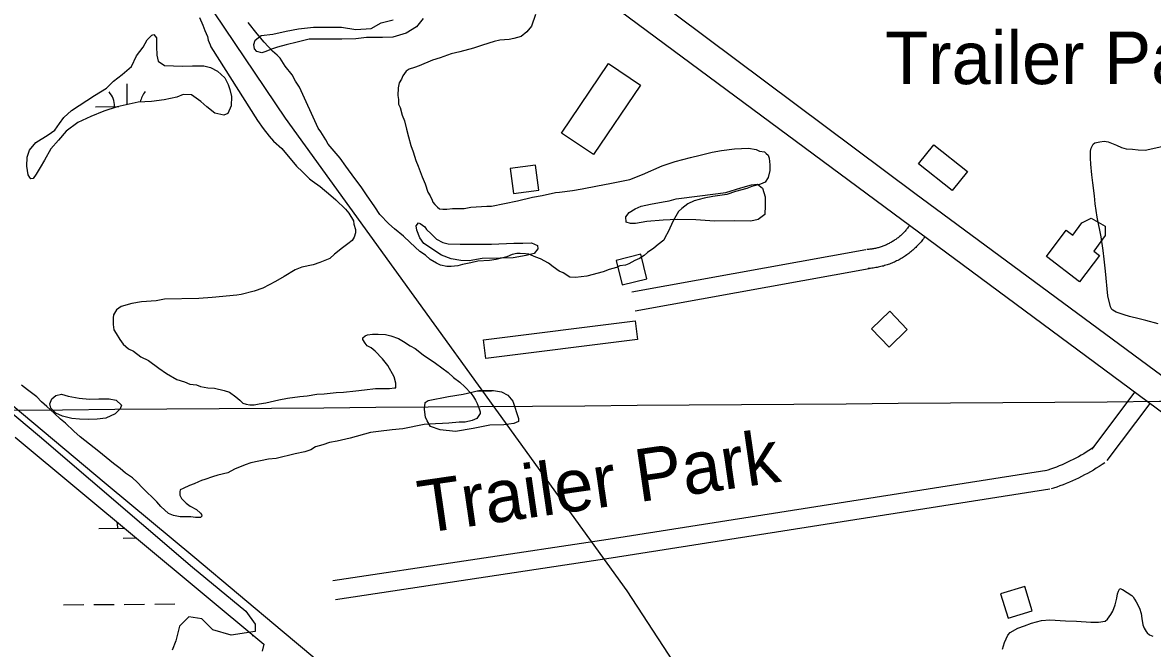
# Model space of a CAD drawing. Extents: x 3540316 to 3578335, y 553172 to 578787.
# Drawn here: x 3556853 to 3558635, y 564350 to 565337 of the extents above; entities that cross this region are included whole.
import ezdxf

# ---------------------------------------------------------------- set-up
doc = ezdxf.new("R2010")
doc.units = 0
for name, color, linetype in [('V-BLDG-OTLN', 7, 'Continuous'), ('V-GRID-MAJR', 7, 'Continuous'), ('V-RAIL-TRAK', 7, 'Continuous'), ('V-ROAD-CNTR', 7, 'Continuous'), ('V-SITE-OTLN-IDEN', 7, 'Continuous'), ('V-SITE-VEGE', 7, 'Continuous'), ('V-UTIL-LINE', 7, 'Continuous'), ('V-WETL-SWMP', 7, 'Continuous')]:
    doc.layers.add(name, color=color, linetype=linetype)

msp = doc.modelspace()

# ---------------------------------------------------------------- linework, layer by layer
at = {"layer": 'V-BLDG-OTLN'}
for points in [[(3557702.9, 565163), (3557776.9, 565272.9), (3557827.2, 565239), (3557753.1, 565129.2)], [(3558318.7, 565072.4), (3558266.1, 565114.5), (3558290.2, 565144.7), (3558342.9, 565102.6)], [(3557627.2, 565067.9), (3557666.9, 565073.2), (3557661.6, 565112.8), (3557621.9, 565107.5)], [(3558519.8, 564928.6), (3558467.5, 564968.3), (3558498.9, 565009.8), (3558509.1, 565002.3), (3558523.6, 565021.5), (3558538.1, 565029.1), (3558560.3, 565016.5), (3558560.3, 565001.7), (3558542.6, 564977.1), (3558551.3, 564970.1)], [(3557788.9, 564962.4), (3557798.6, 564923.6), (3557837.4, 564933.2), (3557827.7, 564972.1)], [(3558248.2, 564853.4), (3558220.4, 564882.2), (3558191.7, 564854.4), (3558219.5, 564825.6)], [(3557822.4, 564837.7), (3557583.5, 564807.6), (3557579.8, 564837.1), (3557818.7, 564867.2)], [(3558395.3, 564436.1), (3558407.1, 564397.9), (3558445.3, 564409.7), (3558433.5, 564447.9)]]:
    msp.add_lwpolyline(points, close=True, dxfattribs=at)
at = {"layer": 'V-GRID-MAJR'}
msp.add_spline([(3544475.4, 564634.2), (3549748.1, 564672.9), (3555020.8, 564712.4), (3560293.6, 564752.7), (3565566.3, 564793.7), (3570839, 564835.5), (3576111.7, 564878.1)], degree=3, dxfattribs=at)
at = {"layer": 'V-RAIL-TRAK'}
msp.add_lwpolyline([(3555122.2, 566169.6), (3555274.2, 566042.1), (3555305, 566016.3), (3555425.9, 565916.7), (3555549.9, 565812.3), (3555692.9, 565691.9), (3555859.2, 565553.6), (3555990.2, 565443.3), (3556133.1, 565324.9), (3556265.5, 565213.2), (3556392.5, 565107.3), (3556540.9, 564983), (3556682.3, 564864), (3556834.7, 564735.4), (3556984.6, 564610.1), (3557124.5, 564493.6), (3557262, 564378), (3557391, 564270.2)], dxfattribs=at)
at = {"layer": 'V-ROAD-CNTR'}
for points in [[(3553733.3, 568422.7), (3555559.6, 567083.2), (3556383.8, 566471.9), (3557080.8, 565950.2), (3558260.1, 565068.6), (3559929, 563836.4), (3560761.7, 563207.4)], [(3562447.9, 561906.3), (3561783.8, 562398.2), (3561237.9, 562795), (3560747.4, 563166.4), (3559829.5, 563849.1), (3558932.4, 564513), (3557712.7, 565416.8), (3556649.6, 566203.3), (3555719, 566897), (3553740.9, 568356)], [(3558251.4, 565017.1), (3558250.4, 565015.8), (3558249.6, 565014.6), (3558248.6, 565013.4), (3558247.7, 565012.1), (3558246.7, 565011), (3558245.7, 565009.8), (3558244.7, 565008.6), (3558243.7, 565007.5), (3558242.7, 565006.4), (3558241.6, 565005.3), (3558240.5, 565004.2), (3558239.4, 565003.2), (3558238.3, 565002.1), (3558237.2, 565001.1), (3558236, 565000.1), (3558234.8, 564999.1), (3558233.6, 564998.2), (3558232.4, 564997.3), (3558231.2, 564996.3), (3558229.9, 564995.4), (3558228.7, 564994.6), (3558227.4, 564993.7), (3558226.1, 564992.9), (3558224.8, 564992.1), (3558223.5, 564991.3), (3558222.2, 564990.5), (3558220.8, 564989.8), (3558219.5, 564989.1), (3558218.2, 564988.4), (3558216.7, 564987.7), (3558215.4, 564987.1), (3558214, 564986.5), (3558212.6, 564985.9), (3558211.1, 564985.3), (3558209.7, 564984.8), (3558208.3, 564984.3), (3558206.8, 564983.8), (3558205.3, 564983.3), (3558203.9, 564982.9), (3558202.4, 564982.4), (3558201, 564982), (3558199.5, 564981.7), (3558198, 564981.3), (3558196.5, 564981), (3558195, 564980.7), (3558193.5, 564980.5), (3558192, 564980.2), (3558190.5, 564980), (3558188.9, 564979.9), (3558187.4, 564979.7), (3558185.9, 564979.6), (3558184.4, 564979.5)], [(3558276, 564999.9), (3558274.8, 564998.3), (3558273.6, 564996.6), (3558272.4, 564995), (3558271.1, 564993.4), (3558269.8, 564991.8), (3558268.5, 564990.3), (3558267.1, 564988.7), (3558265.7, 564987.2), (3558264.3, 564985.7), (3558262.9, 564984.2), (3558261.5, 564982.8), (3558260, 564981.4), (3558258.5, 564979.9), (3558256.9, 564978.6), (3558255.4, 564977.3), (3558253.8, 564975.9), (3558252.2, 564974.6), (3558250.6, 564973.4), (3558248.9, 564972.1), (3558247.3, 564971), (3558245.6, 564969.8), (3558243.9, 564968.6), (3558242.2, 564967.5), (3558240.4, 564966.4), (3558238.7, 564965.4), (3558236.9, 564964.4), (3558235.1, 564963.4), (3558233.3, 564962.4), (3558231.4, 564961.5), (3558229.6, 564960.6), (3558227.8, 564959.8), (3558225.9, 564958.9), (3558223.9, 564958.1), (3558222.1, 564957.4), (3558220.1, 564956.6), (3558218.2, 564955.9), (3558216.3, 564955.3), (3558214.3, 564954.7), (3558212.3, 564954.1), (3558210.4, 564953.5), (3558208.4, 564953), (3558206.4, 564952.5), (3558204.4, 564952), (3558202.4, 564951.6), (3558200.4, 564951.2), (3558198.4, 564950.9), (3558196.3, 564950.6), (3558194.3, 564950.3), (3558192.3, 564950), (3558190.2, 564949.8), (3558188.2, 564949.7), (3558186.4, 564949.5)], [(3557813.9, 564912.5), (3558182.7, 564979.3)], [(3557819.2, 564883), (3558188.1, 564949.7)], [(3558606.7, 564754.5), (3558539.1, 564664.5)], [(3558630.7, 564736.4), (3558563.1, 564646.5)], [(3558542.5, 564667.8), (3558538.5, 564665.1), (3558534.5, 564662.5), (3558530.5, 564659.9), (3558526.4, 564657.3), (3558522.3, 564654.9), (3558518, 564652.6), (3558513.8, 564650.3), (3558509.6, 564648.1), (3558505.3, 564646), (3558501, 564643.9), (3558496.6, 564641.9), (3558492.2, 564640), (3558487.8, 564638.2), (3558483.3, 564636.4), (3558478.8, 564634.8), (3558474.3, 564633.2), (3558469.7, 564631.6), (3558466.1, 564630.5)], [(3558468.3, 564631), (3557776.6, 564522.1), (3557342, 564456.7)], [(3558559.6, 564643.1), (3558555.3, 564640.2), (3558550.8, 564637.2), (3558546.3, 564634.4), (3558541.8, 564631.6), (3558537.2, 564628.9), (3558532.6, 564626.3), (3558527.9, 564623.8), (3558523.1, 564621.3), (3558518.4, 564619), (3558513.6, 564616.7), (3558508.8, 564614.5), (3558503.9, 564612.4), (3558498.9, 564610.3), (3558494, 564608.4), (3558489, 564606.6), (3558484, 564604.8), (3558478.9, 564603.1), (3558475.1, 564601.9)], [(3558473, 564601.4), (3557781.2, 564492.4), (3557346.5, 564427.1)]]:
    msp.add_lwpolyline(points, dxfattribs=at)
at = {"layer": 'V-SITE-VEGE'}
for points in [[(3557131.8, 565345.5), (3557137.3, 565333.4), (3557140.4, 565325.1), (3557144.4, 565315.3), (3557145.2, 565310), (3557148.4, 565302.4), (3557149.9, 565299.4), (3557223.1, 565183.3)], [(3557662, 565350.3), (3557655.4, 565332), (3557647.9, 565322.7), (3557638.9, 565315.8), (3557627.5, 565312.6), (3557620, 565310.9), (3557605.5, 565310), (3557596.4, 565307.5), (3557578.2, 565302), (3557563.9, 565297.2), (3557542.6, 565291.6), (3557529, 565288.3), (3557511.6, 565282), (3557499.5, 565278), (3557478.3, 565269.3), (3557470.7, 565266.9), (3557462.4, 565263.8), (3557457.9, 565260.7), (3557452.7, 565253.7)], [(3557488, 564970.5), (3557479.5, 564976.5), (3557464.1, 564990.7), (3557453.3, 565000.4), (3557439.4, 565012.4), (3557430.2, 565019.9), (3557416.3, 565034.9), (3557408.5, 565046.9), (3557395.3, 565065.8), (3557386.7, 565078.6), (3557376.7, 565091.4), (3557362.7, 565110.9), (3557353.4, 565123.7), (3557334.8, 565145.5), (3557330.9, 565152.3), (3557323.1, 565165.1), (3557319.2, 565171.2), (3557289.4, 565235.4), (3557283.2, 565245.2), (3557277.7, 565255), (3557266.8, 565268.5), (3557259.1, 565281.4), (3557254.4, 565285.9), (3557246.7, 565292.6), (3557233.6, 565306.8), (3557222.7, 565319.6), (3557208.8, 565337.7)], [(3557452.7, 565253.7), (3557450.5, 565248.4), (3557446.8, 565242.2), (3557445.3, 565234.6), (3557444.8, 565222.4), (3557445.6, 565216.4), (3557445.7, 565208.8), (3557448.1, 565203.5), (3557451.3, 565191.3), (3557455.2, 565182.3), (3557458.5, 565169.4), (3557461.7, 565157.3), (3557464.9, 565143.6), (3557468.9, 565133.8), (3557472.9, 565120.1), (3557476.8, 565111.1), (3557483.1, 565094.4), (3557487.9, 565083.1)], [(3557223.1, 565183.3), (3557232.4, 565170.5), (3557241.7, 565158.5), (3557248.7, 565150.2), (3557261.8, 565139), (3557285, 565111.2), (3557294.3, 565102.2), (3557305.1, 565090.9), (3557309.7, 565087.9), (3557322, 565079), (3557338.9, 565064.8), (3557346.7, 565058.1), (3557362.1, 565043.1), (3557367.5, 565037.1), (3557374.5, 565025), (3557375.4, 565019.7), (3557377.8, 565011.3), (3557377.8, 565006), (3557375.7, 564999.1), (3557372.7, 564993.8), (3557365.9, 564988.4), (3557357.6, 564982.1), (3557344.9, 564972.1), (3557337.4, 564965.1), (3557321.5, 564958.8), (3557310.9, 564955.6), (3557293.4, 564951.5), (3557282.8, 564947.6), (3557265.5, 564936.7), (3557251.9, 564928.9), (3557231.5, 564918.7), (3557217.9, 564913.9), (3557197.4, 564908.3), (3557190.6, 564907.5), (3557151.9, 564903.9), (3557130.6, 564902), (3557076.6, 564901.2), (3557063.7, 564898.8), (3557040.1, 564896.9), (3557025, 564894.4), (3557008.3, 564889.6), (3557000.8, 564884.2), (3556996.3, 564876.5), (3556995.6, 564871.9), (3556995.8, 564861.3), (3556996.7, 564852.9), (3557000.6, 564846.9), (3557006, 564837.8), (3557011.4, 564830.3), (3557019.9, 564822.8), (3557027.6, 564819.1), (3557039.1, 564810.2), (3557051.4, 564804.3), (3557067.5, 564792.3), (3557079.8, 564784.1), (3557095.9, 564774.5), (3557108.2, 564770.9), (3557116.6, 564767.2), (3557127.2, 564765.8), (3557133.4, 564763.6), (3557144.8, 564761.5), (3557155.5, 564760.9), (3557170.7, 564757.3), (3557179.1, 564754.4), (3557189.1, 564746.9), (3557195.3, 564741.7), (3557199.9, 564737.2), (3557205.3, 564735.8), (3557211.4, 564734.3), (3557218.2, 564734.4), (3557225.8, 564736.1), (3557236.4, 564737.7), (3557256.9, 564742.6), (3557270.6, 564745.1), (3557290.3, 564747.6), (3557301.7, 564748.6), (3557316.9, 564751.1), (3557328.3, 564752), (3557347.3, 564753.8), (3557358.7, 564754.7), (3557378.4, 564756.5), (3557392.1, 564758.2), (3557409.5, 564760), (3557431.6, 564760.3), (3557439.2, 564761.2), (3557441.5, 564761.2), (3557441.4, 564768.8), (3557438.9, 564778.7), (3557428.8, 564796.8), (3557420.3, 564807.3), (3557408.7, 564819.3), (3557402.5, 564824.6), (3557396.4, 564827.5), (3557393.3, 564832), (3557389.4, 564837.3), (3557389.4, 564840.4), (3557393.1, 564843.5), (3557396.9, 564845), (3557404.5, 564845.9), (3557413.6, 564846), (3557425, 564845.4)], [(3558643.7, 564862.1), (3558624.3, 564867.4), (3558614.1, 564870), (3558598.8, 564873.7), (3558590.2, 564876.3), (3558584, 564878.4), (3558577.4, 564880.5), (3558572.3, 564883.6), (3558570.8, 564885.1), (3558568.8, 564889.2), (3558564.3, 564906.7), (3558561, 564945.5), (3558558.6, 564964.5), (3558557.2, 564977.8), (3558553.8, 564999.3), (3558547.9, 565030.5), (3558544.4, 565051.5), (3558543.5, 565064.3), (3558540.6, 565084.7), (3558539.2, 565097.5), (3558537.8, 565114.4), (3558537.3, 565123.6), (3558537.4, 565134.9), (3558538, 565139.5), (3558541.1, 565145.6), (3558544.1, 565147.6), (3558551.8, 565149.6), (3558558.5, 565150.6), (3558565.1, 565149.5), (3558577.9, 565144.3), (3558586, 565140.6), (3558593.2, 565138.5), (3558603.4, 565137.9), (3558612.1, 565136.9), (3558623.3, 565136.3), (3558673.5, 565147.1)], [(3557487.9, 565083.1), (3557491.8, 565070.2), (3557495.7, 565064.2), (3557498.9, 565057.4), (3557499.7, 565054.4), (3557502.8, 565050.6), (3557507.4, 565046.1), (3557510.5, 565043.9), (3557515.8, 565043.2), (3557521.9, 565043.3), (3557531, 565044.2), (3557549.3, 565044.4), (3557559.9, 565046.1), (3557585, 565048), (3557592.6, 565048.1), (3557633.5, 565056.3), (3557657, 565062), (3557672.2, 565064.5), (3557693.4, 565069.3), (3557699.5, 565070.2), (3557720, 565072.8), (3557735.2, 565075.3), (3557759.5, 565080.2), (3557779.2, 565083.5), (3557810.3, 565090), (3557830.7, 565098), (3557861.7, 565111.3), (3557882.1, 565118.5), (3557906.4, 565124.9), (3557921.6, 565128.2), (3557940.5, 565133), (3557954.9, 565135.5), (3557975.4, 565138.1), (3557986.8, 565139), (3557997.5, 565139.2), (3558009.7, 565137.1), (3558015, 565134.9), (3558022.7, 565133.4), (3558025.7, 565131.2), (3558028.8, 565128.2), (3558030.4, 565123.7), (3558031.3, 565113), (3558031.4, 565103.9), (3558028.6, 565093.2), (3558024.1, 565085.5), (3558016.5, 565082.4), (3558013.5, 565081.6), (3558002.9, 565079.1), (3557995.3, 565076), (3557977.2, 565071.2), (3557963.5, 565066.4), (3557941.5, 565063), (3557927.9, 565060.6), (3557911.9, 565056.5), (3557902.1, 565051.8), (3557892.3, 565044.1), (3557887.1, 565039.4), (3557878.9, 565024.9), (3557873.8, 565013.4), (3557870.8, 565007.2), (3557866.4, 564998.8), (3557864.2, 564994.2), (3557855.1, 564987.2), (3557848.4, 564981.8), (3557838.6, 564974.8), (3557833.3, 564970.2), (3557825.8, 564965.5), (3557818.2, 564962.4), (3557809.2, 564956.9), (3557803.9, 564954.6), (3557794.8, 564953.7), (3557789.5, 564951.3), (3557778.1, 564948.1), (3557768.3, 564944.1), (3557742.5, 564937.7), (3557725.1, 564935.2), (3557715.9, 564935.8), (3557705.2, 564942.5), (3557699, 564945.4), (3557689.8, 564952.1), (3557682.1, 564958.1), (3557669.9, 564964.8), (3557662.2, 564967.7), (3557651.5, 564972.1), (3557646.2, 564972.8), (3557637.8, 564973.4), (3557632.5, 564973.4), (3557624.9, 564971.7), (3557616.6, 564967.8), (3557599.9, 564963.8), (3557589.3, 564962.1), (3557571, 564961.1), (3557559.6, 564958.6), (3557546.7, 564956.1), (3557539.2, 564953.8), (3557528.5, 564952.8), (3557521.7, 564952.7), (3557511.8, 564954.9), (3557505.6, 564957.8), (3557495.7, 564963.8), (3557488, 564970.5)], [(3556576.7, 564938.5), (3556879.3, 564685.3), (3557120.7, 564478.6), (3557205.1, 564408.8), (3557219.6, 564388.4), (3557219.6, 564376.8), (3557181.8, 564370.9), (3557152.7, 564379.7), (3557135.3, 564397.1), (3557114.9, 564400), (3557100.4, 564385.5), (3557094.5, 564362.2), (3557088.7, 564347.7)], [(3557425, 564845.4), (3557433.4, 564843.3), (3557445.7, 564838.9), (3557453.4, 564834.4), (3557464.1, 564827.7), (3557471.8, 564823.3), (3557484.8, 564813.6), (3557504.1, 564800.2), (3557524, 564785.3), (3557532.5, 564777.8), (3557542.5, 564770.3), (3557550.2, 564762.8), (3557560.3, 564752.3), (3557564.2, 564747), (3557567.3, 564741.8), (3557569.6, 564736.5), (3557572.8, 564728.2), (3557574.4, 564723.6), (3557574.4, 564720.6), (3557569.2, 564712.9), (3557561.7, 564709.7), (3557551, 564707.3), (3557541.2, 564707.2), (3557525.2, 564705.4), (3557515.3, 564705.3), (3557503.9, 564704.3), (3557486.4, 564703.3), (3557452.3, 564696.7), (3557435.6, 564695), (3557414.3, 564692.4), (3557401.4, 564690.7), (3557369.6, 564681.8), (3557349.1, 564677), (3557337, 564675.3), (3557326.4, 564671.3), (3557315, 564668.1), (3557307.5, 564663.5), (3557297.7, 564660.3), (3557282.5, 564657), (3557252.9, 564649.7), (3557240.8, 564648.8), (3557212.7, 564643.1), (3557203.6, 564639.9), (3557187, 564632.8), (3557176.4, 564627.3), (3557160.5, 564623.3), (3557152.2, 564620.9), (3557140.1, 564616.9), (3557134.8, 564615.3), (3557130.2, 564613), (3557123.4, 564609.8), (3557115.9, 564607.4), (3557106, 564602.7), (3557101.5, 564600.4), (3557100.8, 564597.3), (3557100.9, 564592), (3557103.2, 564586.7), (3557110.9, 564579.2), (3557117.1, 564574.7), (3557127.1, 564569.6), (3557133.2, 564563.6), (3557134.8, 564561.3), (3557135.6, 564559), (3557133.3, 564556.7), (3557125.7, 564556.6), (3557118.1, 564558), (3557101.4, 564557.8), (3557090.7, 564559.9), (3557083, 564562.8), (3557070.7, 564574.1), (3557064.5, 564581.6), (3557042.1, 564603.3), (3557033.6, 564612.3), (3557025.9, 564619.1), (3557015.2, 564626.5), (3557006.7, 564634), (3556995.9, 564642.2), (3556972.8, 564660.9), (3556943.6, 564684), (3556933.6, 564693), (3556920.5, 564705.8), (3556912.8, 564711.7), (3556902.7, 564721.5), (3556896.6, 564726.7), (3556891.2, 564732), (3556882.7, 564739.4), (3556875, 564746.9), (3556860.4, 564758.1), (3556851.1, 564765.6)], [(3558398.1, 564349.1), (3558401.7, 564359.8), (3558406.9, 564371.1), (3558410.5, 564375.1), (3558422.4, 564382.2), (3558433.1, 564385.7), (3558443.9, 564390.2), (3558459.8, 564394.2), (3558473.1, 564395.1), (3558497.6, 564393.9), (3558515, 564393.2), (3558537.5, 564391.5), (3558549.7, 564391.5), (3558560.5, 564393.4), (3558564.1, 564396.5), (3558569.2, 564403.6), (3558572.3, 564409.2), (3558576, 564418.9), (3558578.6, 564429.6), (3558579.7, 564436.2), (3558581.3, 564440.3), (3558583.3, 564444.9), (3558587.4, 564443.3), (3558602.2, 564433.5), (3558604.2, 564431.4), (3558606.7, 564427.8), (3558609.3, 564423.7), (3558614.3, 564413.5), (3558616.8, 564405.3), (3558618.3, 564397.6), (3558619.7, 564387.4), (3558621.7, 564382.2), (3558624.8, 564377.1), (3558626.3, 564375), (3558630.3, 564371.4), (3558635.4, 564369.3)]]:
    msp.add_lwpolyline(points, dxfattribs=at)
at = {"layer": 'V-UTIL-LINE'}
msp.add_lwpolyline([(3556816.5, 565856.3), (3556994, 565592.3), (3557266.7, 565186.8), (3557806, 564441.3), (3558083.6, 564015.4), (3558195.9, 563848.2), (3558268.6, 563684.9), (3558431.4, 563180.5), (3558569.1, 562683.3), (3558604.4, 562493.8), (3558621.7, 562305), (3558625.4, 561749.8), (3558562.9, 561665.3), (3558537.9, 561566.9), (3558536.5, 561493.3), (3558661, 561375.2), (3559431.8, 560502.1), (3560274, 559559), (3560869.8, 558922.8), (3561068.9, 558704.1)], dxfattribs=at)
at = {"layer": 'V-WETL-SWMP'}
for p, q in [((3557017.9, 565208.2), (3557017.6, 565241.1)), ((3556967.9, 565204.7), (3557004.6, 565205)), ((3557569.9, 564756.6), (3557592.4, 564756.8)), ((3556973, 564539.5), (3557013.5, 564539.8)), ((3557011.2, 564524.4), (3557031.9, 564524.5)), ((3556917.1, 564419), (3556949.1, 564419.3)), ((3556965.1, 564419.4), (3556997.1, 564419.6)), ((3557013.1, 564419.7), (3557045.1, 564420)), ((3557061.1, 564420.1), (3557093.1, 564420.4)), ((3557214.8, 564370.6), (3557216.7, 564370.6))]:
    msp.add_line(p, q, dxfattribs=at)
for points in [[(3557484.6, 565344.2), (3557474.1, 565330.8), (3557457.6, 565320.8), (3557436.7, 565314.7), (3557420.6, 565314), (3557395.2, 565314.1), (3557378.2, 565311.9), (3557356.2, 565311.1), (3557341.6, 565311.3), (3557305, 565311.3), (3557286, 565306.6), (3557268.5, 565302.5), (3557254.8, 565298.9), (3557245.1, 565295.8), (3557236.4, 565291.8), (3557230.1, 565289.7), (3557222.2, 565292), (3557218.8, 565295.9), (3557217.7, 565302.7), (3557219.5, 565309.6), (3557229.2, 565317), (3557247.2, 565319.3), (3557268.6, 565324), (3557288.1, 565327.7), (3557311.5, 565330.4), (3557355.9, 565330.1), (3557378.4, 565326.5), (3557402.8, 565328.3), (3557418.3, 565336.9), (3557437.3, 565342)], [(3556841.3, 564683.3), (3557233.3, 564356.7), (3557230.7, 564345.7)]]:
    msp.add_lwpolyline(points, dxfattribs=at)
for points in [[(3556865.8, 565091.1), (3556864.4, 565093), (3556861.8, 565097.4), (3556859.2, 565111), (3556860, 565125.2), (3556863.7, 565136.5), (3556873.8, 565148.3), (3556893.2, 565160.3), (3556903.8, 565167.8), (3556911, 565178.2), (3556917.7, 565188), (3556929.7, 565199), (3556966, 565222.4), (3556985.3, 565233.9), (3556996.4, 565245.3), (3557009.9, 565255.8), (3557024.4, 565268.2), (3557032.4, 565284.9), (3557043, 565298.7), (3557049.2, 565310.5), (3557056.4, 565317.5), (3557059.8, 565318.5), (3557063.8, 565313.7), (3557064, 565300), (3557064.6, 565285.9), (3557066.7, 565276.6), (3557076.6, 565269.9), (3557104.9, 565268.9), (3557121, 565269.1), (3557138.6, 565269.4), (3557149.4, 565266.6), (3557160.2, 565260.9), (3557171.6, 565250.3), (3557177.1, 565239.6), (3557179.7, 565231.9), (3557182.3, 565220.7), (3557182, 565206), (3557176.3, 565194.2), (3557170, 565191.7), (3557155.8, 565194.4), (3557143.4, 565204.5), (3557134, 565213.1), (3557119.2, 565223.7), (3557106.1, 565224), (3557095.9, 565219.9), (3557075.9, 565215.7), (3557055.9, 565213), (3557035, 565212.2), (3557001.9, 565204.4), (3556981, 565197.7), (3556960.6, 565189.6), (3556939.7, 565180.1), (3556921.4, 565166.1), (3556909.4, 565151.8), (3556897.4, 565138.4), (3556887.4, 565120.7), (3556880.7, 565108.9), (3556874, 565098.6), (3556869.7, 565091.7)], [(3557872.8, 565056.2), (3557883.5, 565059.3), (3557921, 565064.2), (3557961.9, 565069.7), (3557985.7, 565076.9), (3558002.2, 565081.5), (3558012, 565082.6), (3558019.9, 565076.4), (3558024, 565062.8), (3558024.2, 565048.7), (3558023.4, 565034.5), (3558012.8, 565026.6), (3558001.6, 565024.4), (3557975.2, 565024.5), (3557944, 565024.1), (3557914.7, 565026.1), (3557885.4, 565026.7), (3557863, 565025.8), (3557837.2, 565023.5), (3557819.7, 565020.3), (3557811.4, 565020.7), (3557804.5, 565022.6), (3557804.4, 565031.3), (3557809.7, 565037.8), (3557818.9, 565043.7), (3557828.5, 565047.8), (3557843.1, 565050.9), (3557863.1, 565054.6)], [(3557490, 565011.2), (3557497, 565004.4), (3557505.4, 564995.8), (3557515.7, 564990.6), (3557524, 564988.7), (3557543.1, 564988), (3557592.3, 564987.8), (3557627.4, 564989.7), (3557641.6, 564989.5), (3557655.2, 564990.1), (3557665, 564985.9), (3557665.6, 564980.5), (3557659.4, 564973.1), (3557647.2, 564970), (3557626.3, 564966.3), (3557605.8, 564966), (3557577.5, 564965.1), (3557557.1, 564961.9), (3557543.9, 564962.2), (3557528.8, 564964.9), (3557513.6, 564970.5), (3557485.5, 564989.1), (3557479.5, 564997.8), (3557474.4, 565010), (3557473.4, 565016.8), (3557477.2, 565021.7), (3557479.7, 565020.3), (3557487, 565015.5)], [(3557487.9, 564738), (3557492.7, 564741.4), (3557524.4, 564747.8), (3557547.7, 564751.5), (3557572.5, 564757.2), (3557595.5, 564757.1), (3557608.2, 564754.8), (3557618, 564749.6), (3557626, 564740.4), (3557635.1, 564712.8), (3557634.7, 564708.4), (3557627.4, 564705.3), (3557611.9, 564703.1), (3557589.9, 564702.3), (3557563.2, 564697.1), (3557535.4, 564692.3), (3557511.5, 564694.9), (3557496.3, 564700.5), (3557490.8, 564709.2), (3557488.2, 564715), (3557486.6, 564727.2)], [(3556942.5, 564711.7), (3556930.2, 564712.9), (3556915.5, 564716.6), (3556905.2, 564721.4), (3556897.3, 564729.1), (3556895.7, 564735.9), (3556899, 564744.2), (3556905.3, 564749.2), (3556914.1, 564751.3), (3556924.9, 564748), (3556942, 564744.8), (3556958.1, 564743.6), (3556973.2, 564743.8), (3556989.3, 564744.1), (3557000.6, 564741.8), (3557009, 564734.1), (3557006.7, 564728.2), (3556999, 564720.3), (3556983.9, 564713.2), (3556970.3, 564712.1), (3556956.1, 564711.4)]]:
    msp.add_lwpolyline(points, close=True, dxfattribs=at)
for centre, start, end in [((3556962.6, 565205.2), 359.6699, 41.2135), ((3557073.1, 565206), 139.6699, 169.7163), ((3556967.8, 564539.9), 359.6699, 16.0326)]:
    msp.add_arc(centre, 35.2, start, end, dxfattribs=at)

# ---------------------------------------------------------------- texts
at = {"layer": 'V-SITE-OTLN-IDEN'}
msp.add_text('Trailer Park', height=83, dxfattribs=at).set_placement((3558213.4, 565240.4))
msp.add_text('Trailer Park', height=83, rotation=8.2093, dxfattribs=at).set_placement((3557483, 564531.6))

doc.saveas('drawing.dxf')
